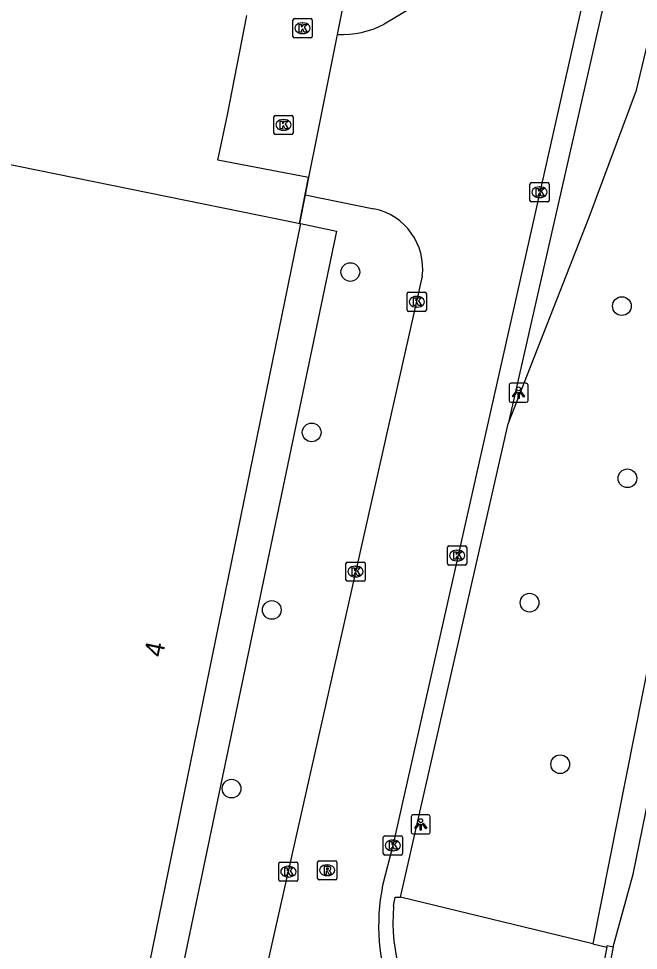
# Model space of a CAD drawing. Extents: x 157692 to 159670, y 381454 to 383289.
# Drawn here: x 158646.1 to 158678.49, y 382902.52 to 382951.26 of the extents above; entities that cross this region are included whole.
import ezdxf

# ---------------------------------------------------------------- set-up
doc = ezdxf.new("R2010")
doc.units = 0
for name, color, linetype in [('IMGEO_Berm_gesloten', 7, 'Continuous'), ('IMGEO_Boom', 7, 'Continuous'), ('IMGEO_Groenvoorziening', 7, 'Continuous'), ('IMGEO_Hek', 7, 'Continuous'), ('IMGEO_Kolk', 7, 'Continuous'), ('IMGEO_Lichtpunt', 7, 'Continuous'), ('IMGEO_Pand', 7, 'Continuous'), ('IMGEO_Pand_nummerreeks', 7, 'Continuous'), ('IMGEO_Rijbaan_lokaal_open', 7, 'Continuous'), ('IMGEO_Rioolput', 7, 'Continuous'), ('IMGEO_Voetpad_gesloten', 7, 'Continuous'), ('IMGEO_Voetpad_open', 7, 'Continuous')]:
    doc.layers.add(name, color=color, linetype=linetype)

msp = doc.modelspace()

# ---------------------------------------------------------------- linework, layer by layer
at = {"layer": 'IMGEO_Berm_gesloten'}
for points in [[(158661.069, 382942.03), (158660.778, 382940.544)], [(158660.827, 382940.534), (158662.709, 382940.134), (158653.131, 382894.276), (158651.46, 382894.623)]]:
    msp.add_lwpolyline(points, dxfattribs=at)
at = {"layer": 'IMGEO_Boom'}
for centre in [(158663.434, 382938.001), (158677.626, 382936.218), (158661.412, 382929.611), (158677.915, 382927.21), (158659.329, 382920.324), (158672.801, 382920.705), (158674.402, 382912.254), (158657.224, 382910.977)]:
    msp.add_circle(centre, 0.489, dxfattribs=at)
at = {"layer": 'IMGEO_Groenvoorziening'}
for points in [[(158675.645, 383012.954), (158665.149, 382962.381), (158662.751, 382950.431)], [(158671.679, 382930.067), (158675.914, 382940.862), (158678.389, 382947.508), (158688.926, 382991.603), (158694.69, 382996.555), (158689.06, 382967.272), (158684.332, 382944.342), (158676.106, 382902.863)], [(158676.106, 382902.863), (158666.06, 382905.294)], [(158676.106, 382902.863), (158676.837, 382902.686)]]:
    msp.add_lwpolyline(points, dxfattribs=at)
at = {"layer": 'IMGEO_Hek'}
for points in [[(158657.012, 382946.228), (158658.022, 382951.414)], [(158660.778, 382940.544), (158661.25, 382942.953), (158656.506, 382943.85), (158657.012, 382946.228)]]:
    msp.add_lwpolyline(points, dxfattribs=at)
at = {"layer": 'IMGEO_Kolk'}
for p, q in [((158660.435, 382950.329), (158660.435, 382951.181)), ((158660.51, 382951.255), (158661.362, 382951.255)), ((158660.923, 382951.035), (158660.948, 382951.035)), ((158661.436, 382951.181), (158661.436, 382950.329)), ((158661.362, 382950.255), (158660.51, 382950.255)), ((158660.946, 382950.475), (158660.921, 382950.475)), ((158659.439, 382945.27), (158659.439, 382946.122)), ((158659.514, 382946.196), (158660.366, 382946.196)), ((158660.44, 382946.122), (158660.44, 382945.27)), ((158659.927, 382945.976), (158659.952, 382945.976)), ((158660.366, 382945.196), (158659.514, 382945.196)), ((158659.95, 382945.416), (158659.925, 382945.416)), ((158672.822, 382941.75), (158672.822, 382942.602)), ((158672.897, 382942.676), (158673.749, 382942.676)), ((158673.31, 382942.456), (158673.335, 382942.456)), ((158673.823, 382942.602), (158673.823, 382941.75)), ((158673.333, 382941.896), (158673.308, 382941.896)), ((158673.749, 382941.676), (158672.897, 382941.676)), ((158666.406, 382936.017), (158666.406, 382936.869)), ((158666.481, 382936.943), (158667.333, 382936.943)), ((158667.407, 382936.869), (158667.407, 382936.017)), ((158666.894, 382936.723), (158666.919, 382936.723)), ((158667.333, 382935.943), (158666.481, 382935.943)), ((158666.917, 382936.163), (158666.892, 382936.163)), ((158668.515, 382922.746), (158668.515, 382923.598)), ((158668.59, 382923.672), (158669.442, 382923.672)), ((158669.003, 382923.452), (158669.028, 382923.452)), ((158669.516, 382923.598), (158669.516, 382922.746)), ((158663.204, 382921.904), (158663.204, 382922.756)), ((158663.279, 382922.83), (158664.131, 382922.83)), ((158664.205, 382922.756), (158664.205, 382921.904)), ((158669.026, 382922.892), (158669.001, 382922.892)), ((158663.692, 382922.61), (158663.717, 382922.61)), ((158669.442, 382922.672), (158668.59, 382922.672)), ((158664.131, 382921.83), (158663.279, 382921.83)), ((158663.715, 382922.05), (158663.69, 382922.05)), ((158665.155, 382907.578), (158665.155, 382908.43)), ((158665.23, 382908.504), (158666.082, 382908.504)), ((158665.643, 382908.284), (158665.668, 382908.284)), ((158666.156, 382908.43), (158666.156, 382907.578)), ((158665.666, 382907.724), (158665.641, 382907.724)), ((158659.769, 382907.134), (158660.621, 382907.134)), ((158666.082, 382907.504), (158665.23, 382907.504)), ((158659.694, 382906.208), (158659.694, 382907.06)), ((158660.182, 382906.914), (158660.207, 382906.914)), ((158660.695, 382907.06), (158660.695, 382906.208)), ((158660.205, 382906.354), (158660.18, 382906.354)), ((158660.621, 382906.134), (158659.769, 382906.134))]:
    msp.add_line(p, q, dxfattribs=at)
for points in [[(158660.435, 382950.329), (158660.435, 382951.181)], [(158660.51, 382951.255), (158661.362, 382951.255)], [(158661.436, 382951.181), (158661.436, 382950.329)], [(158660.756, 382950.955), (158660.879, 382950.955), (158660.879, 382950.804), (158661.009, 382950.955), (158661.173, 382950.955), (158661.027, 382950.804), (158661.18, 382950.555), (158661.028, 382950.555), (158660.943, 382950.719), (158660.879, 382950.652), (158660.879, 382950.555), (158660.756, 382950.555), (158660.756, 382950.955)], [(158661.362, 382950.255), (158660.51, 382950.255)], [(158659.439, 382945.27), (158659.439, 382946.122)], [(158659.514, 382946.196), (158660.366, 382946.196)], [(158660.44, 382946.122), (158660.44, 382945.27)], [(158659.76, 382945.896), (158659.883, 382945.896), (158659.883, 382945.745), (158660.013, 382945.896), (158660.177, 382945.896), (158660.031, 382945.745), (158660.184, 382945.496), (158660.032, 382945.496), (158659.947, 382945.66), (158659.883, 382945.593), (158659.883, 382945.496), (158659.76, 382945.496), (158659.76, 382945.896)], [(158660.366, 382945.196), (158659.514, 382945.196)], [(158672.822, 382941.75), (158672.822, 382942.602)], [(158672.897, 382942.676), (158673.749, 382942.676)], [(158673.143, 382942.376), (158673.266, 382942.376), (158673.266, 382942.225), (158673.396, 382942.376), (158673.56, 382942.376), (158673.414, 382942.225), (158673.567, 382941.976), (158673.415, 382941.976), (158673.33, 382942.14), (158673.266, 382942.073), (158673.266, 382941.976), (158673.143, 382941.976), (158673.143, 382942.376)], [(158673.823, 382942.602), (158673.823, 382941.75)], [(158673.749, 382941.676), (158672.897, 382941.676)], [(158666.406, 382936.017), (158666.406, 382936.869)], [(158666.481, 382936.943), (158667.333, 382936.943)], [(158667.407, 382936.869), (158667.407, 382936.017)], [(158666.727, 382936.643), (158666.85, 382936.643), (158666.85, 382936.492), (158666.98, 382936.643), (158667.144, 382936.643), (158666.998, 382936.492), (158667.151, 382936.243), (158666.999, 382936.243), (158666.914, 382936.407), (158666.85, 382936.34), (158666.85, 382936.243), (158666.727, 382936.243), (158666.727, 382936.643)], [(158667.333, 382935.943), (158666.481, 382935.943)], [(158668.515, 382922.746), (158668.515, 382923.598)], [(158668.59, 382923.672), (158669.442, 382923.672)], [(158668.836, 382923.372), (158668.959, 382923.372), (158668.959, 382923.221), (158669.089, 382923.372), (158669.253, 382923.372), (158669.107, 382923.221), (158669.26, 382922.972), (158669.108, 382922.972), (158669.023, 382923.136), (158668.959, 382923.069), (158668.959, 382922.972), (158668.836, 382922.972), (158668.836, 382923.372)], [(158669.516, 382923.598), (158669.516, 382922.746)], [(158663.204, 382921.904), (158663.204, 382922.756)], [(158663.279, 382922.83), (158664.131, 382922.83)], [(158664.205, 382922.756), (158664.205, 382921.904)], [(158663.525, 382922.53), (158663.648, 382922.53), (158663.648, 382922.379), (158663.778, 382922.53), (158663.942, 382922.53), (158663.796, 382922.379), (158663.949, 382922.13), (158663.797, 382922.13), (158663.712, 382922.294), (158663.648, 382922.227), (158663.648, 382922.13), (158663.525, 382922.13), (158663.525, 382922.53)], [(158669.442, 382922.672), (158668.59, 382922.672)], [(158664.131, 382921.83), (158663.279, 382921.83)], [(158665.155, 382907.578), (158665.155, 382908.43)], [(158665.23, 382908.504), (158666.082, 382908.504)], [(158665.476, 382908.204), (158665.599, 382908.204), (158665.599, 382908.053), (158665.729, 382908.204), (158665.893, 382908.204), (158665.747, 382908.053), (158665.9, 382907.804), (158665.748, 382907.804), (158665.663, 382907.968), (158665.599, 382907.901), (158665.599, 382907.804), (158665.476, 382907.804), (158665.476, 382908.204)], [(158666.156, 382908.43), (158666.156, 382907.578)], [(158659.769, 382907.134), (158660.621, 382907.134)], [(158666.082, 382907.504), (158665.23, 382907.504)], [(158659.694, 382906.208), (158659.694, 382907.06)], [(158660.015, 382906.834), (158660.138, 382906.834), (158660.138, 382906.683), (158660.268, 382906.834), (158660.432, 382906.834), (158660.286, 382906.683), (158660.439, 382906.434), (158660.287, 382906.434), (158660.202, 382906.598), (158660.138, 382906.531), (158660.138, 382906.434), (158660.015, 382906.434), (158660.015, 382906.834)], [(158660.695, 382907.06), (158660.695, 382906.208)], [(158660.621, 382906.134), (158659.769, 382906.134)]]:
    msp.add_lwpolyline(points, dxfattribs=at)
for centre, start, end in [((158660.512, 382951.179), 91.552, 178.448), ((158660.512, 382951.179), 91.552, 178.448), ((158661.36, 382951.179), 1.552, 88.448), ((158661.36, 382951.179), 1.552, 88.448), ((158660.512, 382950.331), 181.552, 268.448), ((158660.512, 382950.331), 181.552, 268.448), ((158661.36, 382950.331), 271.552, 358.448), ((158661.36, 382950.331), 271.552, 358.448), ((158659.516, 382946.12), 91.552, 178.448), ((158659.516, 382946.12), 91.552, 178.448), ((158660.364, 382946.12), 1.552, 88.448), ((158660.364, 382946.12), 1.552, 88.448), ((158659.516, 382945.272), 181.552, 268.448), ((158659.516, 382945.272), 181.552, 268.448), ((158660.364, 382945.272), 271.552, 358.448), ((158660.364, 382945.272), 271.552, 358.448), ((158672.899, 382942.6), 91.552, 178.448), ((158672.899, 382942.6), 91.552, 178.448), ((158673.747, 382942.6), 1.552, 88.448), ((158673.747, 382942.6), 1.552, 88.448), ((158672.899, 382941.752), 181.552, 268.448), ((158672.899, 382941.752), 181.552, 268.448), ((158673.747, 382941.752), 271.552, 358.448), ((158673.747, 382941.752), 271.552, 358.448), ((158666.483, 382936.867), 91.552, 178.448), ((158666.483, 382936.867), 91.552, 178.448), ((158667.331, 382936.867), 1.552, 88.448), ((158667.331, 382936.867), 1.552, 88.448), ((158666.483, 382936.019), 181.552, 268.448), ((158666.483, 382936.019), 181.552, 268.448), ((158667.331, 382936.019), 271.552, 358.448), ((158667.331, 382936.019), 271.552, 358.448), ((158668.592, 382923.596), 91.552, 178.448), ((158668.592, 382923.596), 91.552, 178.448), ((158669.44, 382923.596), 1.552, 88.448), ((158669.44, 382923.596), 1.552, 88.448), ((158663.281, 382922.754), 91.552, 178.448), ((158663.281, 382922.754), 91.552, 178.448), ((158664.129, 382922.754), 1.552, 88.448), ((158664.129, 382922.754), 1.552, 88.448), ((158668.592, 382922.748), 181.552, 268.448), ((158668.592, 382922.748), 181.552, 268.448), ((158669.44, 382922.748), 271.552, 358.448), ((158669.44, 382922.748), 271.552, 358.448), ((158663.281, 382921.906), 181.552, 268.448), ((158663.281, 382921.906), 181.552, 268.448), ((158664.129, 382921.906), 271.552, 358.448), ((158664.129, 382921.906), 271.552, 358.448), ((158665.232, 382908.428), 91.552, 178.448), ((158665.232, 382908.428), 91.552, 178.448), ((158666.08, 382908.428), 1.552, 88.448), ((158666.08, 382908.428), 1.552, 88.448), ((158659.771, 382907.058), 91.552, 178.448), ((158659.771, 382907.058), 91.552, 178.448), ((158660.619, 382907.058), 1.552, 88.448), ((158660.619, 382907.058), 1.552, 88.448), ((158665.232, 382907.58), 181.552, 268.448), ((158665.232, 382907.58), 181.552, 268.448), ((158666.08, 382907.58), 271.552, 358.448), ((158666.08, 382907.58), 271.552, 358.448), ((158659.771, 382906.21), 181.552, 268.448), ((158659.771, 382906.21), 181.552, 268.448), ((158660.619, 382906.21), 271.552, 358.448), ((158660.619, 382906.21), 271.552, 358.448)]:
    msp.add_arc(centre, 0.0765, start, end, dxfattribs=at)
for centre, major_axis, ratio, start_param, end_param in [((158660.922, 382950.755), (-0.387, 0.002), 0.722429, 4.712389, 7.853982), ((158660.947, 382950.755), (-0.39, 0.002), 0.717154, 1.570796, 4.712389), ((158659.926, 382945.696), (-0.387, 0.002), 0.722429, 4.712389, 7.853982), ((158659.951, 382945.696), (-0.39, 0.002), 0.717154, 1.570796, 4.712389), ((158673.309, 382942.176), (-0.387, 0.002), 0.722429, 4.712389, 7.853982), ((158673.334, 382942.176), (-0.39, 0.002), 0.717154, 1.570796, 4.712389), ((158666.893, 382936.443), (-0.387, 0.002), 0.722429, 4.712389, 7.853982), ((158666.918, 382936.443), (-0.39, 0.002), 0.717154, 1.570796, 4.712389), ((158669.002, 382923.172), (-0.387, 0.002), 0.722429, 4.712389, 7.853982), ((158669.027, 382923.172), (-0.39, 0.002), 0.717154, 1.570796, 4.712389), ((158663.691, 382922.33), (-0.387, 0.002), 0.722429, 4.712389, 7.853982), ((158663.716, 382922.33), (-0.39, 0.002), 0.717154, 1.570796, 4.712389), ((158665.642, 382908.004), (-0.387, 0.002), 0.722429, 4.712389, 7.853982), ((158665.667, 382908.004), (-0.39, 0.002), 0.717154, 1.570796, 4.712389), ((158660.181, 382906.634), (-0.387, 0.002), 0.722429, 4.712389, 7.853982), ((158660.206, 382906.634), (-0.39, 0.002), 0.717154, 1.570796, 4.712389)]:
    msp.add_ellipse(centre, major_axis=major_axis, ratio=ratio, start_param=start_param, end_param=end_param, dxfattribs=at)
at = {"layer": 'IMGEO_Lichtpunt'}
for p, q in [((158671.728, 382932.09), (158671.728, 382931.283)), ((158671.728, 382932.09), (158671.728, 382931.283)), ((158672.63, 382932.185), (158671.822, 382932.185)), ((158672.63, 382932.185), (158671.822, 382932.185)), ((158672.724, 382931.283), (158672.724, 382932.09)), ((158672.724, 382931.283), (158672.724, 382932.09)), ((158671.822, 382931.189), (158672.63, 382931.189)), ((158671.822, 382931.189), (158672.63, 382931.189)), ((158667.515, 382909.601), (158666.707, 382909.601)), ((158667.515, 382909.601), (158666.707, 382909.601)), ((158666.613, 382909.506), (158666.613, 382908.699)), ((158666.613, 382909.506), (158666.613, 382908.699)), ((158667.609, 382908.699), (158667.609, 382909.506)), ((158667.609, 382908.699), (158667.609, 382909.506)), ((158666.707, 382908.605), (158667.515, 382908.605)), ((158666.707, 382908.605), (158667.515, 382908.605))]:
    msp.add_line(p, q, dxfattribs=at)
for points in [[(158672.102, 382931.754), (158672.141, 382931.726), (158671.953, 382931.464), (158671.915, 382931.491), (158672.102, 382931.754)], [(158672.204, 382931.706), (158672.251, 382931.706), (158672.251, 382931.384), (158672.204, 382931.384), (158672.204, 382931.706)], [(158672.314, 382931.726), (158672.352, 382931.753), (158672.539, 382931.491), (158672.5, 382931.463), (158672.314, 382931.726)], [(158666.987, 382909.17), (158667.026, 382909.142), (158666.838, 382908.88), (158666.8, 382908.907), (158666.987, 382909.17)], [(158667.089, 382909.122), (158667.136, 382909.122), (158667.136, 382908.8), (158667.089, 382908.8), (158667.089, 382909.122)], [(158667.199, 382909.142), (158667.237, 382909.169), (158667.424, 382908.907), (158667.385, 382908.879), (158667.199, 382909.142)]]:
    msp.add_lwpolyline(points, dxfattribs=at)
for centre in [(158672.227, 382931.888), (158667.112, 382909.304)]:
    msp.add_circle(centre, 0.0994, dxfattribs=at)
for centre, start, end in [((158671.822, 382932.09), 90, 180), ((158671.822, 382932.09), 90, 180), ((158672.63, 382932.09), 0, 90), ((158672.63, 382932.09), 0, 90), ((158671.822, 382931.283), 180, 270), ((158671.822, 382931.283), 180, 270), ((158672.63, 382931.283), 270, 0), ((158672.63, 382931.283), 270, 360), ((158666.707, 382909.506), 90, 180), ((158666.707, 382909.506), 90, 180), ((158667.515, 382909.506), 0, 90), ((158667.515, 382909.506), 0, 90), ((158666.707, 382908.699), 180, 270), ((158666.707, 382908.699), 180, 270), ((158667.515, 382908.699), 270, 0), ((158667.515, 382908.699), 270, 360)]:
    msp.add_arc(centre, 0.0946, start, end, dxfattribs=at)
at = {"layer": 'IMGEO_Pand'}
for points in [[(158651.445, 382894.626), (158651.275, 382894.66), (158571.282, 382910.823), (158577.812, 382942.836), (158576.304, 382943.156), (158577.869, 382950.762), (158606.987, 382944.954), (158608.248, 382951.238), (158660.639, 382940.572), (158660.778, 382940.544)], [(158660.827, 382940.534), (158651.46, 382894.623)], [(158660.778, 382940.544), (158660.827, 382940.534)]]:
    msp.add_lwpolyline(points, dxfattribs=at)
at = {"layer": 'IMGEO_Rijbaan_lokaal_open'}
for points in [[(158687.851, 383006.327), (158687.548, 383004.775), (158687.23, 383003.147), (158678.057, 382963.183), (158665.656, 382908.004), (158665.123, 382905.902)], [(158669.59, 382953.593), (158665.201, 382950.969)], [(158662.751, 382950.431), (158661.717, 382945.281), (158661.25, 382942.953), (158661.069, 382942.03)], [(158661.069, 382942.03), (158664.661, 382941.312)], [(158667.194, 382937.776), (158659.05, 382901.628), (158656.742, 382891.385)]]:
    msp.add_lwpolyline(points, dxfattribs=at)
for centre, radius, start, end in [((158662.985, 382955.213), 4.788, 267.1998, 297.5704), ((158664.018, 382938.176), 3.201, 352.8157, 78.4159), ((158675.367, 382903.812), 10.455, 168.469, 200.6394)]:
    msp.add_arc(centre, radius, start, end, dxfattribs=at)
at = {"layer": 'IMGEO_Rioolput'}
for p, q in [((158661.724, 382906.28), (158661.724, 382907.132)), ((158661.799, 382907.206), (158662.651, 382907.206)), ((158662.725, 382907.132), (158662.725, 382906.28)), ((158662.212, 382906.986), (158662.237, 382906.986)), ((158662.651, 382906.206), (158661.799, 382906.206)), ((158662.235, 382906.426), (158662.21, 382906.426))]:
    msp.add_line(p, q, dxfattribs=at)
for points in [[(158661.724, 382906.28), (158661.724, 382907.132)], [(158661.799, 382907.206), (158662.651, 382907.206)], [(158662.725, 382907.132), (158662.725, 382906.28)], [(158662.313, 382906.904), (158662.061, 382906.906), (158662.061, 382906.506)], [(158662.061, 382906.506), (158662.185, 382906.506), (158662.185, 382906.668), (158662.196, 382906.668)], [(158662.239, 382906.825), (158662.185, 382906.825), (158662.185, 382906.744)], [(158662.185, 382906.744), (158662.237, 382906.744)], [(158662.243, 382906.639), (158662.314, 382906.506), (158662.454, 382906.506), (158662.389, 382906.632)], [(158662.651, 382906.206), (158661.799, 382906.206)]]:
    msp.add_lwpolyline(points, dxfattribs=at)
for centre, radius, start, end in [((158661.801, 382907.13), 0.0765, 91.552, 178.448), ((158661.801, 382907.13), 0.0765, 91.552, 178.448), ((158662.649, 382907.13), 0.0765, 1.552, 88.448), ((158662.649, 382907.13), 0.0765, 1.552, 88.448), ((158662.195, 382906.615), 0.0533, 26.0293, 88.6989), ((158662.221, 382906.933), 0.19, 274.7715, 282.9687), ((158662.245, 382906.729), 0.0964, 77.0061, 93.1865), ((158662.259, 382906.786), 0.0378, 276.6634, 79.6772), ((158662.312, 382906.794), 0.109, 350.3612, 89.416), ((158662.31, 382906.794), 0.112, 277.5842, 350.9817), ((158662.294, 382906.579), 0.108, 29.5134, 73.7905), ((158661.801, 382906.282), 0.0765, 181.552, 268.448), ((158661.801, 382906.282), 0.0765, 181.552, 268.448), ((158662.649, 382906.282), 0.0765, 271.552, 358.448), ((158662.649, 382906.282), 0.0765, 271.552, 358.448)]:
    msp.add_arc(centre, radius, start, end, dxfattribs=at)
for centre, major_axis, ratio, start_param, end_param in [((158662.211, 382906.706), (-0.387, 0.002), 0.722429, 4.712389, 7.853982), ((158662.236, 382906.706), (-0.39, 0.002), 0.717154, 1.570796, 4.712389)]:
    msp.add_ellipse(centre, major_axis=major_axis, ratio=ratio, start_param=start_param, end_param=end_param, dxfattribs=at)
at = {"layer": 'IMGEO_Voetpad_gesloten'}
for points in [[(158676.837, 382902.686), (158676.853, 382902.765), (158677.177, 382902.702)], [(158676.837, 382902.686), (158675.184, 382894.237)], [(158677.177, 382902.702), (158675.507, 382894.17)]]:
    msp.add_lwpolyline(points, dxfattribs=at)
at = {"layer": 'IMGEO_Voetpad_open'}
for points in [[(158689.169, 383006.219), (158688.765, 383005.259), (158671.679, 382930.067)], [(158677.177, 382902.702), (158678.219, 382906.497), (158698.326, 383004.991)], [(158666.06, 382905.294), (158671.679, 382930.067)], [(158665.696, 382904.835), (158665.778, 382905.302), (158666.06, 382905.294)]]:
    msp.add_lwpolyline(points, dxfattribs=at)
msp.add_arc((158675.601, 382904.026), 9.938, 175.3285, 257.2024, dxfattribs=at)

# ---------------------------------------------------------------- texts
at = {"layer": 'IMGEO_Pand_nummerreeks'}
msp.add_text('4', height=1, rotation=78.4685, dxfattribs=at).set_placement((158653.62, 382917.812))

doc.saveas('drawing.dxf')
